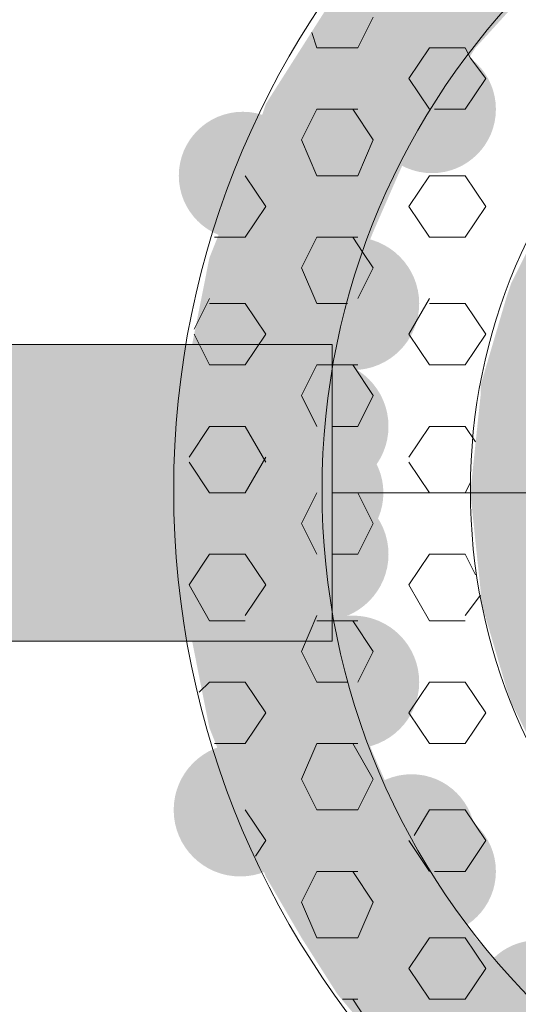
# Model space of a CAD drawing. Extents: x 3940905 to 4145695, y 925352 to 1109797.
# Tile 1031 of 1056: x 4067167 to 4067217, y 1099726 to 1099824. Entities that reach past the tile are written whole.
import ezdxf

# ---------------------------------------------------------------- set-up
doc = ezdxf.new("R2010")
doc.units = 0
doc.header["$LTSCALE"] = 750
doc.header["$MEASUREMENT"] = 0
doc.layers.add('CKD Equipments', color=252, linetype='CONTINUOUS', lineweight=0)

msp = doc.modelspace()

# ---------------------------------------------------------------- hatches: boundary and pattern name
at = {"layer": 'CKD Equipments', "true_color": 0x808080}
h = msp.add_hatch(color=8, dxfattribs=at)
h.paths.add_polyline_path([(4067212.343, 1099821.432), (4067198.605, 1099827.029), (4067217.431, 1099827.029)])
h.paths.add_polyline_path([(4067195.043, 1099821.432), (4067212.343, 1099821.432), (4067198.605, 1099827.029)])
h = msp.add_hatch(color=8, dxfattribs=at)
edge = h.paths.add_edge_path(flags=16)
edge.add_arc((4067208.018, 1099815.326), 6.36, 0, 360)
h = msp.add_hatch(color=8, dxfattribs=at)
h.paths.add_polyline_path([(4067208.781, 1099815.835), (4067195.043, 1099821.432), (4067212.343, 1099821.432)])
h.paths.add_polyline_path([(4067191.481, 1099815.835), (4067208.781, 1099815.835), (4067195.043, 1099821.432)])
h = msp.add_hatch(color=8, dxfattribs=at)
h.paths.add_polyline_path([(4067205.728, 1099811.256), (4067191.481, 1099815.835), (4067208.781, 1099815.835)])
h.paths.add_polyline_path([(4067189.955, 1099811.256), (4067205.728, 1099811.256), (4067191.481, 1099815.835)])
h = msp.add_hatch(color=8, dxfattribs=at)
edge = h.paths.add_edge_path(flags=16)
edge.add_arc((4067189.192, 1099808.711), 6.36, 0, 360)
h = msp.add_hatch(color=8, dxfattribs=at)
h.paths.add_polyline_path([(4067202.166, 1099803.115), (4067189.955, 1099811.256), (4067205.728, 1099811.256)])
h.paths.add_polyline_path([(4067186.902, 1099803.115), (4067202.166, 1099803.115), (4067189.955, 1099811.256)])
h = msp.add_hatch(color=8, dxfattribs=at)
h.paths.add_polyline_path([(4067222.01, 1099798.026), (4067219.466, 1099805.15), (4067226.081, 1099805.15)])
h.paths.add_polyline_path([(4067215.904, 1099798.026), (4067222.01, 1099798.026), (4067219.466, 1099805.15)])
h = msp.add_hatch(color=8, dxfattribs=at)
h.paths.add_polyline_path([(4067201.149, 1099800.57), (4067186.902, 1099803.115), (4067202.166, 1099803.115)])
h.paths.add_polyline_path([(4067185.884, 1099800.57), (4067201.149, 1099800.57), (4067186.902, 1099803.115)])
h = msp.add_hatch(color=8, dxfattribs=at)
edge = h.paths.add_edge_path(flags=16)
edge.add_arc((4067200.131, 1099795.991), 6.615, 0, 360)
h = msp.add_hatch(color=8, dxfattribs=at)
h.paths.add_polyline_path([(4067198.605, 1099790.394), (4067185.884, 1099800.57), (4067201.149, 1099800.57)])
h.paths.add_polyline_path([(4067183.849, 1099790.394), (4067198.605, 1099790.394), (4067185.884, 1099800.57)])
h = msp.add_hatch(color=8, dxfattribs=at)
h.paths.add_polyline_path([(4067221.501, 1099796.5), (4067215.904, 1099798.026), (4067222.01, 1099798.026)])
h.paths.add_polyline_path([(4067215.396, 1099796.5), (4067221.501, 1099796.5), (4067215.904, 1099798.026)])
h = msp.add_hatch(color=8, dxfattribs=at)
h.paths.add_polyline_path([(4067218.957, 1099787.85), (4067215.396, 1099796.5), (4067221.501, 1099796.5)])
h.paths.add_polyline_path([(4067212.852, 1099787.85), (4067218.957, 1099787.85), (4067215.396, 1099796.5)])
at = {"layer": 'CKD Equipments', "true_color": 0xff0000}
h = msp.add_hatch(color=1, dxfattribs=at)
h.paths.add_polyline_path([(4067146.197, 1099762.41), (4067198.096, 1099791.921), (4067146.197, 1099791.921)])
h.paths.add_polyline_path([(4067198.096, 1099762.41), (4067146.197, 1099762.41), (4067198.096, 1099791.921)])
at = {"layer": 'CKD Equipments', "true_color": 0x808080}
h = msp.add_hatch(color=8, dxfattribs=at)
h.paths.add_polyline_path([(4067198.096, 1099788.868), (4067183.849, 1099790.394), (4067198.605, 1099790.394)])
h.paths.add_polyline_path([(4067183.849, 1099788.868), (4067198.096, 1099788.868), (4067183.849, 1099790.394)])
h = msp.add_hatch(color=8, dxfattribs=at)
edge = h.paths.add_edge_path(flags=16)
edge.add_arc((4067197.078, 1099783.78), 6.615, 0, 360)
h = msp.add_hatch(color=8, dxfattribs=at)
h.paths.add_polyline_path([(4067197.078, 1099777.165), (4067183.849, 1099788.868), (4067198.096, 1099788.868)])
h.paths.add_polyline_path([(4067182.832, 1099777.165), (4067197.078, 1099777.165), (4067183.849, 1099788.868)])
h = msp.add_hatch(color=8, dxfattribs=at)
h.paths.add_polyline_path([(4067218.448, 1099786.833), (4067212.852, 1099787.85), (4067218.957, 1099787.85)])
h.paths.add_polyline_path([(4067212.852, 1099786.833), (4067218.448, 1099786.833), (4067212.852, 1099787.85)])
h = msp.add_hatch(color=8, dxfattribs=at)
h.paths.add_polyline_path([(4067217.94, 1099777.165), (4067212.852, 1099786.833), (4067218.448, 1099786.833)])
h.paths.add_polyline_path([(4067211.834, 1099777.165), (4067217.94, 1099777.165), (4067212.852, 1099786.833)])
h = msp.add_hatch(color=8, dxfattribs=at)
edge = h.paths.add_edge_path(flags=16)
edge.add_arc((4067196.824, 1099777.165), 6.36, 0, 360)
h = msp.add_hatch(color=8, dxfattribs=at)
edge = h.paths.add_edge_path(flags=16)
edge.add_arc((4067197.078, 1099771.059), 6.615, 0, 360)
h = msp.add_hatch(color=8, dxfattribs=at)
h.paths.add_polyline_path([(4067198.096, 1099765.462), (4067182.832, 1099777.165), (4067197.078, 1099777.165)])
h.paths.add_polyline_path([(4067183.849, 1099765.462), (4067198.096, 1099765.462), (4067182.832, 1099777.165)])
h = msp.add_hatch(color=8, dxfattribs=at)
h.paths.add_polyline_path([(4067218.448, 1099767.498), (4067211.834, 1099777.165), (4067217.94, 1099777.165)])
h.paths.add_polyline_path([(4067212.852, 1099767.498), (4067218.448, 1099767.498), (4067211.834, 1099777.165)])
h = msp.add_hatch(color=8, dxfattribs=at)
h.paths.add_polyline_path([(4067218.957, 1099766.48), (4067212.852, 1099767.498), (4067218.448, 1099767.498)])
h.paths.add_polyline_path([(4067212.852, 1099766.48), (4067218.957, 1099766.48), (4067212.852, 1099767.498)])
h = msp.add_hatch(color=8, dxfattribs=at)
h.paths.add_polyline_path([(4067221.501, 1099757.83), (4067212.852, 1099766.48), (4067218.957, 1099766.48)])
h.paths.add_polyline_path([(4067215.396, 1099757.83), (4067221.501, 1099757.83), (4067212.852, 1099766.48)])
h = msp.add_hatch(color=8, dxfattribs=at)
h.paths.add_polyline_path([(4067198.605, 1099763.936), (4067183.849, 1099765.462), (4067198.096, 1099765.462)])
h.paths.add_polyline_path([(4067183.849, 1099763.936), (4067198.605, 1099763.936), (4067183.849, 1099765.462)])
h = msp.add_hatch(color=8, dxfattribs=at)
edge = h.paths.add_edge_path(flags=16)
edge.add_arc((4067200.131, 1099758.339), 6.615, 0, 360)
h = msp.add_hatch(color=8, dxfattribs=at)
h.paths.add_polyline_path([(4067201.149, 1099753.76), (4067183.849, 1099763.936), (4067198.605, 1099763.936)])
h.paths.add_polyline_path([(4067185.884, 1099753.76), (4067201.149, 1099753.76), (4067183.849, 1099763.936)])
h = msp.add_hatch(color=8, dxfattribs=at)
h.paths.add_polyline_path([(4067222.01, 1099756.304), (4067215.396, 1099757.83), (4067221.501, 1099757.83)])
h.paths.add_polyline_path([(4067215.904, 1099756.304), (4067222.01, 1099756.304), (4067215.396, 1099757.83)])
h = msp.add_hatch(color=8, dxfattribs=at)
h.paths.add_polyline_path([(4067226.081, 1099749.18), (4067215.904, 1099756.304), (4067222.01, 1099756.304)])
h.paths.add_polyline_path([(4067219.466, 1099749.18), (4067226.081, 1099749.18), (4067215.904, 1099756.304)])
h = msp.add_hatch(color=8, dxfattribs=at)
h.paths.add_polyline_path([(4067202.166, 1099751.216), (4067185.884, 1099753.76), (4067201.149, 1099753.76)])
h.paths.add_polyline_path([(4067186.902, 1099751.216), (4067202.166, 1099751.216), (4067185.884, 1099753.76)])
h = msp.add_hatch(color=8, dxfattribs=at)
edge = h.paths.add_edge_path(flags=16)
edge.add_arc((4067188.937, 1099745.619), 6.615, 0, 360)
h = msp.add_hatch(color=8, dxfattribs=at)
h.paths.add_polyline_path([(4067205.728, 1099743.075), (4067186.902, 1099751.216), (4067202.166, 1099751.216)])
h.paths.add_polyline_path([(4067189.955, 1099743.075), (4067205.728, 1099743.075), (4067186.902, 1099751.216)])
h = msp.add_hatch(color=8, dxfattribs=at)
edge = h.paths.add_edge_path(flags=16)
edge.add_arc((4067205.983, 1099742.82), 6.353, 0, 360)
h = msp.add_hatch(color=8, dxfattribs=at)
edge = h.paths.add_edge_path(flags=16)
edge.add_arc((4067208.018, 1099739.513), 6.36, 0, 360)
h = msp.add_hatch(color=8, dxfattribs=at)
h.paths.add_polyline_path([(4067208.781, 1099739.004), (4067189.955, 1099743.075), (4067205.728, 1099743.075)])
h.paths.add_polyline_path([(4067191.481, 1099739.004), (4067208.781, 1099739.004), (4067189.955, 1099743.075)])
h = msp.add_hatch(color=8, dxfattribs=at)
h.paths.add_polyline_path([(4067212.343, 1099732.898), (4067191.481, 1099739.004), (4067208.781, 1099739.004)])
h.paths.add_polyline_path([(4067195.043, 1099732.898), (4067212.343, 1099732.898), (4067191.481, 1099739.004)])
h = msp.add_hatch(color=8, dxfattribs=at)
h.paths.add_polyline_path([(4067217.431, 1099727.301), (4067195.043, 1099732.898), (4067212.343, 1099732.898)])
h.paths.add_polyline_path([(4067198.605, 1099727.301), (4067217.431, 1099727.301), (4067195.043, 1099732.898)])
h = msp.add_hatch(color=8, dxfattribs=at)
edge = h.paths.add_edge_path(flags=16)
edge.add_arc((4067218.448, 1099726.538), 6.106, 0, 360)
h = msp.add_hatch(color=8, dxfattribs=at)
h.paths.add_polyline_path([(4067220.484, 1099724.249), (4067198.605, 1099727.301), (4067217.431, 1099727.301)])
h.paths.add_polyline_path([(4067201.149, 1099724.249), (4067220.484, 1099724.249), (4067198.605, 1099727.301)])

# ---------------------------------------------------------------- linework, layer by layer
at = {"layer": 'CKD Equipments', "color": 8, "true_color": 0x808080}
for p, q in [((4067202.166, 1099824.485), (4067200.64, 1099821.432)), ((4067196.061, 1099822.958), (4067196.57, 1099821.432)), ((4067200.64, 1099821.432), (4067196.57, 1099821.432)), ((4067207.763, 1099821.432), (4067205.728, 1099818.379)), ((4067211.325, 1099821.432), (4067207.763, 1099821.432)), ((4067211.325, 1099821.432), (4067211.834, 1099820.414)), ((4067211.834, 1099820.414), (4067213.36, 1099818.379)), ((4067205.728, 1099818.379), (4067207.763, 1099815.326)), ((4067213.36, 1099818.379), (4067211.325, 1099815.326)), ((4067196.57, 1099815.326), (4067195.043, 1099812.273)), ((4067200.64, 1099815.326), (4067196.57, 1099815.326)), ((4067200.131, 1099815.326), (4067202.166, 1099812.273)), ((4067211.325, 1099815.326), (4067208.272, 1099815.326)), ((4067195.043, 1099812.273), (4067196.57, 1099808.711)), ((4067202.166, 1099812.273), (4067200.64, 1099808.711)), ((4067189.446, 1099808.711), (4067191.481, 1099805.659)), ((4067200.64, 1099808.711), (4067196.57, 1099808.711)), ((4067207.763, 1099808.711), (4067205.728, 1099805.659)), ((4067211.325, 1099808.711), (4067207.763, 1099808.711)), ((4067211.325, 1099808.711), (4067213.36, 1099805.659)), ((4067191.481, 1099805.659), (4067189.446, 1099802.606)), ((4067205.728, 1099805.659), (4067207.763, 1099802.606)), ((4067213.36, 1099805.659), (4067211.325, 1099802.606)), ((4067189.446, 1099802.606), (4067186.393, 1099802.606)), ((4067196.57, 1099802.606), (4067195.043, 1099799.553)), ((4067200.64, 1099802.606), (4067196.57, 1099802.606)), ((4067200.131, 1099802.606), (4067201.149, 1099801.079)), ((4067211.325, 1099802.606), (4067207.763, 1099802.606)), ((4067201.149, 1099801.079), (4067202.166, 1099799.553)), ((4067195.043, 1099799.553), (4067196.57, 1099795.991)), ((4067202.166, 1099799.553), (4067200.64, 1099796.5)), ((4067185.884, 1099796.5), (4067184.358, 1099793.447)), ((4067207.763, 1099796.5), (4067205.728, 1099792.938)), ((4067189.446, 1099795.991), (4067185.884, 1099795.991)), ((4067189.446, 1099795.991), (4067191.481, 1099792.938)), ((4067199.622, 1099795.991), (4067196.57, 1099795.991)), ((4067211.325, 1099795.991), (4067207.763, 1099795.991)), ((4067211.325, 1099795.991), (4067213.36, 1099792.938)), ((4067184.358, 1099792.938), (4067185.884, 1099789.885)), ((4067191.481, 1099792.938), (4067189.446, 1099789.885)), ((4067205.728, 1099792.938), (4067207.763, 1099789.885)), ((4067213.36, 1099792.938), (4067211.325, 1099789.885)), ((4067094.298, 1099791.921), (4067198.096, 1099791.921)), ((4067198.096, 1099791.921), (4067198.096, 1099762.41)), ((4067189.446, 1099789.885), (4067185.884, 1099789.885)), ((4067196.57, 1099789.885), (4067195.043, 1099786.833)), ((4067198.605, 1099789.885), (4067196.57, 1099789.885)), ((4067200.64, 1099789.885), (4067198.605, 1099789.885)), ((4067200.131, 1099789.885), (4067202.166, 1099786.833)), ((4067211.325, 1099789.885), (4067207.763, 1099789.885)), ((4067195.043, 1099786.833), (4067196.57, 1099783.78)), ((4067202.166, 1099786.833), (4067200.64, 1099783.78)), ((4067185.884, 1099783.78), (4067183.849, 1099780.727)), ((4067189.446, 1099783.78), (4067185.884, 1099783.78)), ((4067189.446, 1099783.78), (4067191.481, 1099780.218)), ((4067200.64, 1099783.78), (4067198.096, 1099783.78)), ((4067207.763, 1099783.78), (4067205.728, 1099780.727)), ((4067211.325, 1099783.78), (4067207.763, 1099783.78)), ((4067211.325, 1099783.78), (4067212.343, 1099782.253)), ((4067191.481, 1099780.727), (4067189.446, 1099777.165)), ((4067183.849, 1099780.218), (4067185.884, 1099777.165)), ((4067205.728, 1099780.218), (4067207.763, 1099777.165)), ((4067211.834, 1099778.183), (4067211.325, 1099777.165)), ((4067189.446, 1099777.165), (4067185.884, 1099777.165)), ((4067196.57, 1099777.165), (4067195.043, 1099774.112)), ((4067200.64, 1099777.165), (4067198.096, 1099777.165)), ((4067340.563, 1099777.165), (4067198.096, 1099777.165)), ((4067200.131, 1099777.165), (4067200.64, 1099777.165)), ((4067200.64, 1099777.165), (4067202.166, 1099774.112)), ((4067211.325, 1099777.165), (4067207.763, 1099777.165)), ((4067195.043, 1099774.112), (4067196.57, 1099771.059)), ((4067202.166, 1099774.112), (4067200.64, 1099771.059)), ((4067185.884, 1099771.059), (4067183.849, 1099768.006)), ((4067189.446, 1099771.059), (4067185.884, 1099771.059)), ((4067189.446, 1099771.059), (4067191.481, 1099768.006)), ((4067200.64, 1099771.059), (4067198.096, 1099771.059)), ((4067207.763, 1099771.059), (4067205.728, 1099768.006)), ((4067211.325, 1099771.059), (4067207.763, 1099771.059)), ((4067211.325, 1099771.059), (4067212.343, 1099769.024)), ((4067183.849, 1099768.006), (4067185.884, 1099764.445)), ((4067191.481, 1099768.006), (4067189.446, 1099764.954)), ((4067205.728, 1099768.006), (4067207.763, 1099764.445)), ((4067212.852, 1099766.989), (4067211.325, 1099764.954)), ((4067196.57, 1099764.954), (4067195.043, 1099761.392)), ((4067189.446, 1099764.445), (4067185.884, 1099764.445)), ((4067198.605, 1099764.445), (4067196.57, 1099764.445)), ((4067200.64, 1099764.445), (4067198.605, 1099764.445)), ((4067200.131, 1099764.445), (4067202.166, 1099761.392)), ((4067211.325, 1099764.445), (4067207.763, 1099764.445)), ((4067198.096, 1099762.41), (4067094.298, 1099762.41)), ((4067195.043, 1099761.392), (4067196.57, 1099758.339)), ((4067202.166, 1099761.392), (4067200.64, 1099758.339)), ((4067185.884, 1099758.339), (4067184.867, 1099757.321)), ((4067189.446, 1099758.339), (4067185.884, 1099758.339)), ((4067189.446, 1099758.339), (4067191.481, 1099755.286)), ((4067199.622, 1099758.339), (4067196.57, 1099758.339)), ((4067207.763, 1099758.339), (4067205.728, 1099755.286)), ((4067211.325, 1099758.339), (4067207.763, 1099758.339)), ((4067211.325, 1099758.339), (4067213.36, 1099755.286)), ((4067191.481, 1099755.286), (4067189.446, 1099752.233)), ((4067205.728, 1099755.286), (4067207.763, 1099752.233)), ((4067213.36, 1099755.286), (4067211.325, 1099752.233)), ((4067189.446, 1099752.233), (4067186.393, 1099752.233)), ((4067196.57, 1099752.233), (4067195.043, 1099748.672)), ((4067200.64, 1099752.233), (4067196.57, 1099752.233)), ((4067200.131, 1099752.233), (4067202.166, 1099748.672)), ((4067211.325, 1099752.233), (4067207.763, 1099752.233)), ((4067195.043, 1099748.672), (4067196.57, 1099745.619)), ((4067202.166, 1099748.672), (4067200.64, 1099745.619)), ((4067189.446, 1099745.619), (4067191.481, 1099742.566)), ((4067200.64, 1099745.619), (4067196.57, 1099745.619)), ((4067207.763, 1099745.619), (4067206.237, 1099743.075)), ((4067211.325, 1099745.619), (4067207.763, 1099745.619)), ((4067211.325, 1099745.619), (4067213.36, 1099742.566)), ((4067191.481, 1099742.566), (4067190.464, 1099741.039)), ((4067205.728, 1099742.566), (4067207.763, 1099739.513)), ((4067213.36, 1099742.566), (4067211.325, 1099739.513)), ((4067196.57, 1099739.513), (4067195.043, 1099736.46)), ((4067200.64, 1099739.513), (4067196.57, 1099739.513)), ((4067200.131, 1099739.513), (4067202.166, 1099736.46)), ((4067211.325, 1099739.513), (4067208.272, 1099739.513)), ((4067195.043, 1099736.46), (4067196.57, 1099732.898)), ((4067202.166, 1099736.46), (4067200.64, 1099732.898)), ((4067200.64, 1099732.898), (4067196.57, 1099732.898)), ((4067207.763, 1099732.898), (4067205.728, 1099729.846)), ((4067211.325, 1099732.898), (4067207.763, 1099732.898)), ((4067211.325, 1099732.898), (4067213.36, 1099729.846)), ((4067205.728, 1099729.846), (4067207.763, 1099726.793)), ((4067213.36, 1099729.846), (4067211.325, 1099726.793)), ((4067200.64, 1099726.793), (4067199.114, 1099726.793)), ((4067200.131, 1099726.793), (4067202.166, 1099723.74)), ((4067211.325, 1099726.793), (4067207.763, 1099726.793))]:
    msp.add_line(p, q, dxfattribs=at)
for radius in [86.753, 71.997, 57.241]:
    msp.add_circle((4067269.075, 1099777.42), radius, dxfattribs=at)

doc.saveas('drawing.dxf')
